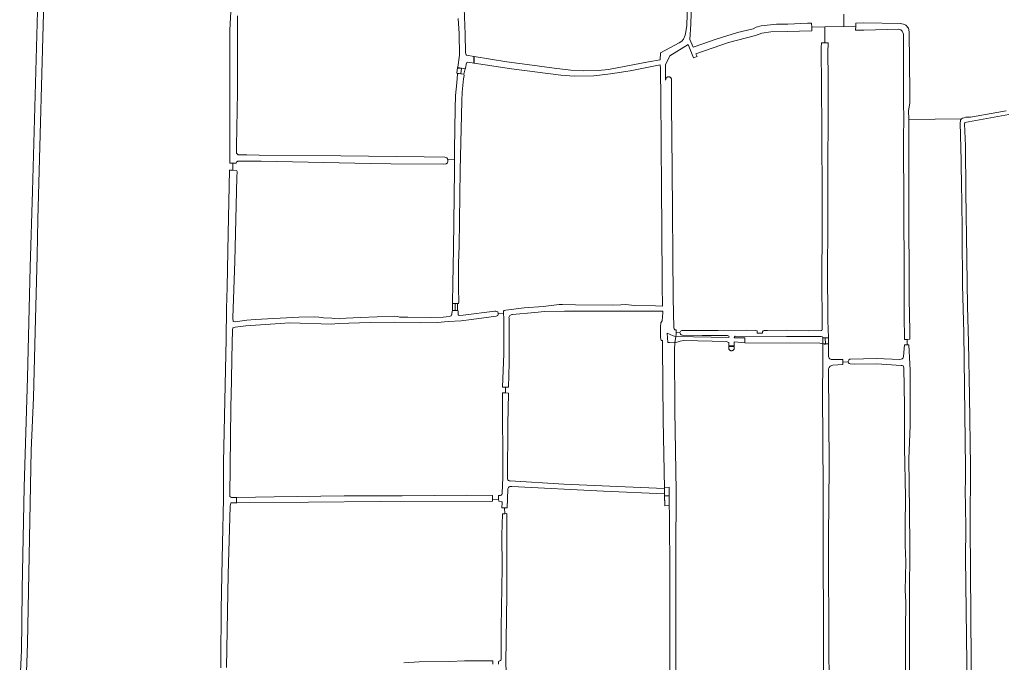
# Model space of a CAD drawing. Header units: metres. Extents: x 209813 to 223847, y 571801 to 587119.
# Tile 664 of 746: x 218023 to 218797, y 584737 to 585242. Entities that reach past the tile are written whole.
import ezdxf

# ---------------------------------------------------------------- set-up
doc = ezdxf.new("R2010")
doc.units = ezdxf.units.M
for name, color, linetype, lineweight in [('B-RO-GR-GRAS-GV', 8, 'Continuous', 0), ('B-RO-KW-KUNSTWERK_DEK-GV', 8, 'Continuous', 0), ('B-RO-KW-KUNSTWERK_STUW-GV', 8, 'Continuous', 0), ('B-RO-OG-TERREIN_CULTUURSCHEIDING-GV', 8, 'Continuous', 0), ('B-RO-VH-ONVERHARD-GV', 8, 'Continuous', 0)]:
    doc.layers.add(name, color=color, linetype=linetype, lineweight=lineweight)

msp = doc.modelspace()

# ---------------------------------------------------------------- linework, layer by layer
at = {"layer": 'B-RO-GR-GRAS-GV', "flags": 128}
for points in [[(218190.673, 585128.852), (218188.219, 585128.897), (218188.414, 585233.192), (218190.147, 585267.877), (218190.461, 585278.527), (218190.176, 585297.832), (218191.147, 585319.846), (218191.982, 585331.702), (218191.053, 585331.607), (218186.971, 585330.862)], [(218023.637, 584714.655), (218023.114, 584717.664), (218024.569, 584746.107), (218024.702, 584767.274), (218024.966, 584794.394), (218026.554, 584874.298), (218029.332, 584960.42), (218031.316, 585047.071), (218033.143, 585106.741), (218038.278, 585286.34), (218038.679, 585303.744)], [(218047.953, 585306.152), (218047.881, 585306.911), (218043.4, 585306.111), (218042.839, 585286.235), (218042.378, 585265.947), (218037.272, 585084.56), (218036.835, 585056.103), (218035.353, 584996.201), (218033.977, 584944.766), (218032.138, 584902.928), (218029.202, 584751.442), (218028.139, 584721.096)], [(218465.3, 585291.482), (218439.172, 585291.956), (218403.351, 585292.159), (218380.975, 585292.666), (218375.922, 585292.722), (218375.353, 585292.674), (218374.959, 585292.499), (218374.779, 585292.256), (218374.576, 585291.688), (218372.89, 585268.13), (218372.383, 585250.502), (218373.182, 585230.174), (218373.562, 585215.782), (218373.79, 585214.458), (218374.042, 585213.952), (218374.434, 585213.693), (218380.448, 585212.637)], [(218552.178, 585291.316), (218550.762, 585238.064), (218549.829, 585225.859), (218552.405, 585219.836), (218559.343, 585222.264), (218570.604, 585226.114), (218587.376, 585231.366), (218599.533, 585234.42), (218602.053, 585235.574), (218605.821, 585236.636), (218618.046, 585237.924), (218627.027, 585238.126), (218642.357, 585238.788), (218645.596, 585238.765), (218645.693, 585235.63)], [(218380.448, 585212.637), (218406.014, 585208.421), (218425.882, 585205.929), (218443.262, 585203.371), (218456.33, 585201.975), (218465.982, 585201.475), (218477.856, 585201.737), (218486.049, 585202.465), (218517.395, 585208.461), (218526.66, 585209.925), (218526.683, 585215.406), (218541.36, 585223.354), (218543.501, 585224.7), (218544.945, 585226.254), (218546.234, 585229.306), (218546.802, 585231.922), (218547.465, 585236.998), (218548.065, 585254.547)], [(218194.357, 585244.496), (218194.271, 585184.625), (218193.477, 585142.239), (218193.477, 585136.683), (218194.906, 585135.413), (218201.732, 585135.413), (218211.405, 585134.968), (218275.484, 585134.522), (218341.167, 585133.662), (218357.373, 585133.464), (218358.828, 585133.001), (218359.618, 585131.595), (218364.825, 585131.91), (218364.834, 585139.536), (218365.478, 585171.875), (218365.796, 585181.929), (218366.748, 585191.983), (218367.277, 585198.757), (218367.648, 585199.286), (218369.808, 585198.965), (218370.347, 585203.375), (218367.818, 585203.492), (218367.421, 585204.352), (218368.744, 585213.745), (218368.48, 585230.745), (218367.686, 585242.452)], [(218670.866, 585236.054), (218670.794, 585245.788)], [(218543.705, 584997.341), (218572.215, 584997.369), (218594.693, 584997.517), (218601.67, 584997.256), (218602.696, 584996.925), (218602.894, 584996.264), (218602.861, 584995.25), (218607.063, 584995.199), (218607.102, 584996.239), (218607.392, 584996.958), (218608.351, 584997.322), (218610.972, 584997.386), (218625.753, 584997.522), (218642.845, 584997.095), (218653.215, 584997.196), (218653.569, 584997.396), (218653.826, 584998.062), (218653.686, 585041.524), (218653.985, 585072.605), (218653.756, 585097.744), (218653.662, 585156.721), (218653.169, 585219.58), (218653.281, 585223.436), (218655.898, 585223.379), (218656.002, 585235.804), (218645.693, 585235.63), (218645.781, 585232.784), (218626.49, 585232.33), (218613.631, 585231.976), (218606.588, 585230.844), (218601.506, 585229.103), (218580.353, 585223.529), (218554.634, 585214.621), (218555.542, 585212.498), (218552.867, 585211.442), (218548.689, 585222.025), (218534.035, 585213.17), (218530.72, 585206.001), (218530.744, 585194.122)], [(218720.799, 584990.276), (218718.58, 584990.154), (218718.309, 585009.168), (218718.271, 585045.058), (218718.06, 585091.268), (218718.008, 585107.53), (218717.88, 585133.972), (218717.908, 585150.943), (218718.135, 585161.528), (218718.172, 585168.943), (218717.721, 585171.57), (218717.846, 585176.415), (218717.922, 585196.709), (218717.727, 585230.098), (218717.363, 585231.568), (218716.675, 585232.626), (218715.659, 585233.462), (218714.248, 585233.97), (218686.548, 585233.304), (218680.189, 585233.284), (218680.244, 585236.212), (218656.002, 585235.804)], [(218680.244, 585236.212), (218680.293, 585238.788), (218686.53, 585238.995), (218715.158, 585238.578), (218717.896, 585237.975), (218719.722, 585237.248), (218721.838, 585234.972), (218722.213, 585231.936), (218722.741, 585184.353), (218722.716, 585176.064), (218722.094, 585171.57), (218721.794, 585170.276), (218722.028, 585163.232), (218763.333, 585163.503), (218764.287, 585164.134), (218765.469, 585164.528), (218766.79, 585164.858), (218770.511, 585164.991), (218791.142, 585168.683), (218798.503, 585169.83)], [(218655.898, 585223.379), (218658.605, 585223.322), (218658.246, 585215.875), (218658.545, 585196.124), (218658.27, 585096.082), (218658.415, 585076.611), (218658.192, 585046.168), (218658.435, 585005.198), (218658.76, 584991.562), (218658.252, 584991.462), (218657.76, 584991.538)], [(218403.354, 585010.838), (218403.323, 585011.773), (218403.466, 585012.456), (218403.99, 585012.885), (218405.18, 585013.17), (218419.708, 585015.12), (218434.523, 585016.259), (218447.227, 585017.647), (218449.891, 585017.843), (218459.945, 585017.447), (218489.314, 585017.182), (218495.532, 585017.579), (218498.971, 585017.711), (218506.71, 585016.917), (218522.982, 585016.653), (218528.45, 585016.374), (218528.08, 585032.785), (218527.979, 585079.429), (218527.581, 585106.488), (218527.423, 585146.851), (218527, 585178.776), (218526.778, 585203.282), (218526.644, 585206.018), (218502.932, 585201.3), (218487.408, 585198.949), (218474.538, 585197.492), (218459.045, 585197.144), (218448.461, 585197.991), (218409.595, 585202.881), (218380.256, 585207.479), (218375.436, 585208.257), (218374.378, 585207.516), (218373.531, 585203.494), (218373.108, 585202.859), (218370.347, 585203.375)], [(218369.808, 585198.965), (218372.349, 585198.619), (218372.579, 585197.567), (218372.049, 585195.027), (218370.991, 585184.55), (218370.682, 585177.784), (218370.364, 585166.566), (218369.345, 585123.308), (218368.499, 585063.618), (218368.134, 585050.141), (218368.134, 585030.245), (218368.393, 585019.697), (218368.075, 585018.533), (218365.506, 585018.595), (218365.307, 585013.01), (218367.225, 585012.985), (218367.758, 585012.712), (218367.652, 585011.336), (218367.758, 585009.537), (218368.499, 585009.008), (218371.78, 585009.219), (218396.65, 585012.394), (218397.497, 585012.394), (218398.979, 585012.077), (218399.224, 585010.524)], [(218530.744, 585194.122), (218530.907, 585194.891), (218530.977, 585195.114), (218531.07, 585195.329), (218531.183, 585195.533), (218531.316, 585195.726), (218531.467, 585195.904), (218531.635, 585196.067), (218531.818, 585196.212), (218532.015, 585196.338), (218532.224, 585196.444), (218532.441, 585196.529), (218532.667, 585196.592), (218532.897, 585196.633), (218533.13, 585196.65), (218533.364, 585196.645), (218533.596, 585196.616), (218533.824, 585196.565), (218534.046, 585196.491), (218534.259, 585196.395), (218534.462, 585196.279), (218534.653, 585196.144), (218534.829, 585195.99), (218534.989, 585195.82), (218535.132, 585195.634), (218535.255, 585195.436), (218535.438, 585195.063), (218535.444, 585175.019), (218535.921, 585124.01), (218536.724, 585023.065), (218537.201, 584999.441)], [(218722.028, 585163.232), (218722.103, 585159.968), (218721.92, 585144.788), (218721.987, 585115.647), (218721.914, 585096.84), (218722.092, 585074.198), (218722.338, 585048.411), (218722.217, 585022.21), (218722.715, 584996.836), (218722.736, 584990.383), (218720.799, 584990.276), (218720.577, 584985.909), (218722.093, 584985.908), (218723.116, 584966.073), (218723.073, 584922.755), (218722.005, 584896.353), (218722.592, 584855.887), (218722.785, 584827.262), (218722.444, 584788.421), (218722.47, 584760.825), (218722.427, 584721.056)], [(218767.602, 584547.743), (218768.766, 584548.646), (218770.397, 584548.538), (218770.398, 584552.73), (218768.911, 584552.733), (218769.236, 584580.308), (218768.753, 584612.644), (218768.197, 584694.517), (218766.66, 584818.627), (218766.863, 584842.015), (218766.645, 584859.234), (218766.256, 584871.283), (218766.605, 584879.785), (218766.562, 584889.252), (218765.343, 584995.547), (218764.301, 585032.845), (218764.047, 585072.651), (218763.698, 585101.609), (218763.487, 585108.895), (218763.21, 585130.623), (218762.467, 585160.774), (218762.522, 585161.5), (218762.749, 585162.692), (218763.333, 585163.503)], [(218800.642, 585167.038), (218766.11, 585160.7), (218765.929, 585160.513), (218765.662, 585159.624), (218766.553, 585142.418), (218766.899, 585105.927), (218767.669, 585053.568), (218768.152, 585016.429), (218768.975, 584987.898), (218769.682, 584945.932), (218770.395, 584890.527), (218770.318, 584843.742), (218771.248, 584702.597)], [(218359.618, 585131.595), (218359.754, 585130.156), (218359.291, 585128.966), (218358.299, 585128.238), (218356.182, 585128.04), (218314.775, 585128.238), (218298.916, 585128.569), (218212.976, 585130.286), (218197.829, 585130.421), (218194.588, 585130.355), (218193.662, 585129.627), (218193.265, 585128.767), (218192.603, 585128.701), (218190.673, 585128.852), (218190.539, 585123.205), (218193.321, 585123.114), (218193.86, 585122.88), (218194.125, 585122.351), (218193.86, 585117.456), (218192.189, 585051.888), (218190.76, 585007.279), (218190.981, 585004.246), (218192.4, 585004.016), (218201.711, 585005.394), (218208.301, 585005.908), (218242.431, 585007.843), (218255.009, 585008), (218258.147, 585007.859), (218261.942, 585007.305), (218268.348, 585007.091), (218270.725, 585006.699), (218274.242, 585006.571), (218279.617, 585006.984), (218290.674, 585007.552), (218304.093, 585007.918), (218317.892, 585008.444), (218320.239, 585008.328), (218321.731, 585007.898), (218328.288, 585007.739), (218345.724, 585007.5), (218355.862, 585007.752), (218360.61, 585008.258), (218362.197, 585008.853), (218362.859, 585010.11), (218363.057, 585012.492), (218363.34, 585013.035), (218365.307, 585013.01)], [(218365.506, 585018.595), (218363.388, 585018.577), (218363.189, 585019.172), (218363.586, 585033.923), (218364.054, 585061.697), (218364.814, 585123.225), (218364.825, 585131.91)], [(218181.1, 584732.126), (218181.189, 584738.184), (218181.413, 584778.029), (218182.031, 584804.989), (218182.439, 584829.864), (218183.373, 584865.072), (218183.325, 584893.652), (218185.399, 584990.793), (218185.769, 585014.53), (218186.257, 585031.256), (218187.097, 585073.649), (218188.105, 585123.284), (218190.539, 585123.205)], [(218397.677, 585008.484), (218378.296, 585006.032)], [(218405.094, 584952.745), (218402.727, 584952.673), (218403.726, 584978.98), (218403.543, 585006.745), (218403.354, 585010.838), (218399.224, 585010.524)], [(218408.617, 584879.054), (218450.832, 584876.655), (218493.069, 584874.739), (218511.328, 584874.039), (218529.934, 584873.02), (218528.943, 584927.138), (218528.49, 584984.521), (218528.31, 584989.346), (218527.362, 584989.439), (218526.891, 584991.91), (218526.708, 585000.256), (218527.194, 585003.333), (218528.125, 585004.912), (218528.555, 585011.183)], [(218528.555, 585011.183), (218528.539, 585012.439), (218502.058, 585012.595), (218451.419, 585012.36), (218435.55, 585012.352), (218427.951, 585011.35), (218410.514, 585009.938)], [(218378.296, 585006.032), (218370.107, 585004.954), (218360.003, 585004.384), (218351.567, 585003.705), (218338.293, 585003.343), (218317.409, 585003.732), (218298.517, 585003.657), (218273.531, 585002.822), (218268.264, 585002.297), (218235.494, 585003.289), (218200.956, 585001.068), (218192.358, 584999.911), (218190.865, 584999.477), (218190.551, 584999.178), (218190.454, 584998.209), (218189.889, 584975.428), (218189.71, 584958.095), (218189.05, 584936.742), (218188.201, 584867.29), (218188.361, 584866.866), (218189.028, 584866.359), (218189.686, 584866.131), (218191.805, 584865.957), (218193.915, 584866.064), (218223.098, 584866.468), (218278.076, 584867.493), (218323.64, 584867.328), (218374.668, 584867.771), (218394.783, 584867.634), (218394.851, 584864.611)], [(218407.744, 585006.815), (218407.91, 584971.672), (218407.441, 584952.817), (218405.094, 584952.745), (218405.011, 584948.219), (218407.325, 584948.154), (218406.716, 584923.672), (218406.639, 584880.681)], [(218538.131, 584997.91), (218539.114, 584997.705), (218539.181, 584995.533), (218542.076, 584995.647)], [(218655.221, 584697.43), (218654.593, 584825.897), (218654.803, 584873.035), (218654.198, 584947.682), (218654.517, 584971.639), (218654.375, 584986.824), (218651.972, 584987.305), (218592.97, 584987.569), (218584.713, 584988.258), (218584.732, 584982.735), (218584.498, 584982.357), (218584.361, 584982.178), (218584.207, 584982.014), (218584.037, 584981.866), (218583.854, 584981.736), (218583.658, 584981.625), (218583.452, 584981.533), (218583.238, 584981.463), (218583.019, 584981.414), (218582.795, 584981.387), (218582.57, 584981.383), (218582.346, 584981.401), (218582.124, 584981.442), (218581.908, 584981.504), (218581.699, 584981.587), (218581.499, 584981.691), (218581.31, 584981.814), (218581.135, 584981.956), (218580.975, 584982.114), (218580.831, 584982.287), (218580.705, 584982.474), (218580.594, 584982.681), (218580.573, 584987.834), (218578.52, 584988.663), (218545.026, 584989.465), (218542.274, 584988.965), (218538.159, 584987.577), (218537.795, 584982.201), (218538.09, 584934.53), (218539.116, 584871.029), (218538.859, 584822.562), (218538.903, 584750.275), (218539.133, 584685.58)], [(218657.76, 584991.538), (218656.333, 584991.587), (218656.532, 584986.626), (218657.868, 584986.692), (218658.866, 584986.469), (218658.942, 584976.863), (218659.352, 584975.522), (218659.953, 584974.914), (218661.057, 584974.508), (218670.053, 584974.393), (218670.035, 584972.5), (218674.315, 584972.564)], [(218717.911, 584976.92), (218718.709, 584985.909), (218720.577, 584985.909)], [(218670.035, 584972.5), (218670.017, 584970.66), (218662.208, 584970.174), (218660.049, 584969.233), (218659.277, 584968.311), (218658.968, 584967.075), (218659.358, 584890.434), (218658.984, 584835.029), (218659.178, 584740.214), (218659.757, 584718.191)], [(218715.986, 584969.889), (218696.914, 584971.121), (218679.424, 584970.936), (218675.985, 584971.08)], [(218676.251, 584974.774), (218696.683, 584975.267), (218714.826, 584974.599)], [(218720.001, 584552.777), (218721.65, 584552.517), (218721.56, 584556.955), (218719.868, 584557.07), (218720.035, 584562.974), (218720.005, 584576.407), (218719.645, 584596.906), (218719.45, 584614.352), (218719.587, 584634.453), (218719.593, 584655.714), (218719.271, 584696.445), (218719.342, 584719.564), (218719.447, 584741.82), (218719.386, 584762.351), (218719.557, 584783.579), (218719.128, 584793.331), (218719.462, 584803.613), (218719.531, 584815.786), (218719.169, 584828.225), (218719.107, 584843.383), (218719.311, 584866.601), (218718.69, 584905.475), (218718.599, 584938.179), (218718.009, 584968.031)], [(218402.43, 584869.593), (218402.843, 584881.72), (218402.714, 584948.285), (218405.011, 584948.219)], [(218406.689, 584872.418), (218406.327, 584857.857), (218404.239, 584857.934), (218404.416, 584853.325), (218405.904, 584853.355), (218405.936, 584789.542), (218405.334, 584736.353), (218405.802, 584721.175)], [(218533.812, 584723.989), (218534.099, 584728.594), (218534.087, 584765.6), (218534.137, 584804.341), (218533.965, 584853.002), (218533.701, 584859.664), (218530.18, 584859.6), (218530.008, 584868.961), (218482.065, 584870.935), (218409.946, 584874.766)], [(218193.915, 584861.92), (218190.524, 584861.92), (218189.444, 584861.749), (218189.136, 584861.588), (218188.994, 584861.394), (218188.799, 584860.864), (218188.668, 584859.34), (218187.039, 584805.42), (218185.609, 584732.54)], [(218402.046, 584862.625), (218399.657, 584863.08), (218399.591, 584864.65), (218394.851, 584864.611), (218394.882, 584863.261), (218306.502, 584862.788), (218193.915, 584861.92)], [(218399.591, 584864.65), (218399.466, 584867.602), (218400.918, 584867.592)], [(218404.239, 584857.934), (218402.193, 584858.01), (218402.381, 584862.123)], [(218401.655, 584738.795), (218401.698, 584763.935), (218402.342, 584811.122), (218402.201, 584836.476), (218402.536, 584853.287), (218404.416, 584853.325)], [(218325.054, 584736.068), (218337.16, 584737.02), (218360.978, 584737.166), (218372.62, 584737.686), (218395.045, 584737.597), (218395.082, 584735.042)], [(218399.471, 584735.132), (218399.454, 584737.106), (218400.952, 584737.967)]]:
    msp.add_lwpolyline(points, dxfattribs=at)
at = {"layer": 'B-RO-GR-GRAS-GV'}
for points in [[(218399.224, 585010.524, -0.4237089), (218397.677, 585008.484)], [(218410.514, 585009.938, 0.4797999), (218407.744, 585006.815)], [(218537.201, 584999.441, 0.2714316), (218538.131, 584997.91)], [(218542.076, 584995.647, -0.36379), (218543.705, 584997.341)], [(218714.826, 584974.599, 0.4095221), (218717.911, 584976.92)], [(218718.009, 584968.031, 0.4620695), (218715.986, 584969.889)], [(218406.639, 584880.681, 0.4428233), (218408.617, 584879.054)], [(218400.918, 584867.592, 0.3460092), (218402.43, 584869.593)], [(218409.946, 584874.766, 0.4499042), (218406.689, 584872.418)], [(218402.381, 584862.123, 0.3800671), (218402.046, 584862.625)], [(218400.952, 584737.967, 0.2359815), (218401.655, 584738.795)]]:
    msp.add_lwpolyline(points, format="xyb", dxfattribs=at)
msp.add_arc((218676.131, 584972.926), 1.852, 86.286726, 263.560586, dxfattribs=at)
at = {"layer": 'B-RO-KW-KUNSTWERK_DEK-GV', "flags": 128}
for points in [[(218367.188, 585203.957), (218366.634, 585199.398), (218372.349, 585198.619), (218373.186, 585202.853)], [(218363.422, 585018.622), (218363.34, 585013.035), (218367.225, 585012.985), (218367.297, 585018.572)], [(218533.954, 584987.862), (218538.159, 584987.577), (218538.981, 584992.448), (218536.694, 584993.123), (218532.001, 584995.275), (218532.702, 584987.947)], [(218654.375, 584986.824), (218658.87, 584986.931), (218658.76, 584991.562), (218654.331, 584991.457)]]:
    msp.add_lwpolyline(points, close=True, dxfattribs=at)
at = {"layer": 'B-RO-KW-KUNSTWERK_STUW-GV', "flags": 128}
for points in [[(218380.015, 585209.06), (218379.958, 585207.54), (218380.256, 585207.479), (218380.394, 585210.641), (218380.448, 585212.637), (218380.15, 585212.69)], [(218584.725, 584984.78), (218584.724, 584985.191), (218580.584, 584985.168), (218580.586, 584984.757)]]:
    msp.add_lwpolyline(points, close=True, dxfattribs=at)
msp.add_lwpolyline([(218193.915, 584866.064), (218193.615, 584866.049), (218193.615, 584861.92), (218193.915, 584861.92)], dxfattribs=at)
at = {"layer": 'B-RO-OG-TERREIN_CULTUURSCHEIDING-GV', "flags": 128}
for points in [[(218542.076, 584995.647), (218539.181, 584995.533), (218539.227, 584994.027), (218538.981, 584992.448), (218580.643, 584991.724)], [(218579.537, 584993.243), (218559.661, 584993.392), (218543.715, 584993.702)]]:
    msp.add_lwpolyline(points, dxfattribs=at)
at = {"layer": 'B-RO-OG-TERREIN_CULTUURSCHEIDING-GV'}
for points in [[(218543.715, 584993.702, -0.404393), (218542.076, 584995.647)], [(218580.643, 584991.724, 0.4769763), (218579.537, 584993.243)]]:
    msp.add_lwpolyline(points, format="xyb", dxfattribs=at)
at = {"layer": 'B-RO-VH-ONVERHARD-GV', "flags": 128}
for points in [[(218584.701, 584991.654), (218593.016, 584991.509), (218592.97, 584987.569), (218651.972, 584987.305), (218654.812, 584986.733), (218655.377, 584986.568), (218656.532, 584986.626), (218656.333, 584991.587), (218655.331, 584991.481), (218654.779, 584991.529), (218654.329, 584991.718), (218654.247, 584992.209), (218653.9, 584992.417), (218653.006, 584992.679), (218625.753, 584992.679), (218585.517, 584992.712)], [(218584.71, 584991.765), (218584.701, 584991.654)], [(218533.62, 584867.324), (218533.547, 584874.07), (218529.916, 584874.031), (218530.039, 584867.286)]]:
    msp.add_lwpolyline(points, dxfattribs=at)
at = {"layer": 'B-RO-VH-ONVERHARD-GV'}
msp.add_lwpolyline([(218585.517, 584992.712, 0.2938643), (218584.71, 584991.765)], format="xyb", dxfattribs=at)
at = {"layer": 'B-RO-VH-ONVERHARD-GV', "flags": 128}
msp.add_lwpolyline([(218533.701, 584859.664), (218533.62, 584867.324), (218530.039, 584867.286), (218530.18, 584859.6)], close=True, dxfattribs=at)

doc.saveas('drawing.dxf')
